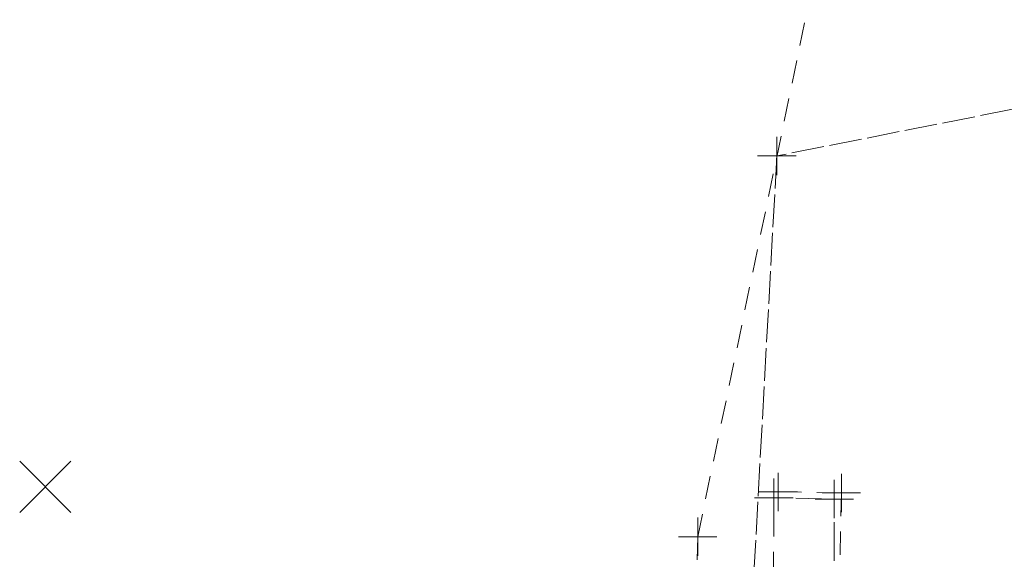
# Model space of a CAD drawing. Extents: x 146022 to 147316, y 438423 to 438809.
# Tile 316 of 322: x 147069 to 147094, y 438649 to 438663. Entities that reach past the tile are written whole.
import ezdxf

# ---------------------------------------------------------------- set-up
doc = ezdxf.new("R2010")
doc.units = 0
doc.header["$MEASUREMENT"] = 0
for name, pattern in [('DGN Style 2', [1.00281, 0.601686, -0.401124]), ('DGN Style 3', [1.403934, 1.00281, -0.401124]), ('fenceex', [0.999998, 0.849998, -0.075, -0.075])]:
    doc.linetypes.add(name, pattern=pattern)
for name, color, linetype, lineweight in [('BR_X_SV_Abut', 230, 'DGN Style 3', 0), ('RD_X_Fence', 230, 'fenceex', 0), ('SV_X_Break_Lines', 4, 'DGN Style 2', 0), ('SV_X_Random_Point (Construction)', 7, 'Continuous', 0), ('SV_X_Top_of_Bank', 97, 'DGN Style 2', 0)]:
    doc.layers.add(name, color=color, linetype=linetype, lineweight=lineweight)
doc.layers.add('SV_X_Shot_Marker (Construction)', color=40, linetype='Continuous', lineweight=0, transparency=0.5)

# ---------------------------------------------------------------- blocks, each defined once
blk = doc.blocks.new('SVPT_3')
at = {"layer": 'SV_X_Shot_Marker (Construction)', "transparency": 33554495}
for p, q in [((0, 0.025), (0, -0.025)), ((-0.025, 0), (0.025, 0))]:
    blk.add_line(p, q, dxfattribs=at)
blk.add_point((0, 0), dxfattribs=at)
blk = doc.blocks.new('SVPT_460')
at = {"layer": 'SV_X_Shot_Marker (Construction)', "transparency": 33554495}
for p, q in [((0, 0.025), (0, -0.025)), ((-0.025, 0), (0.025, 0))]:
    blk.add_line(p, q, dxfattribs=at)
blk.add_point((0, 0), dxfattribs=at)
blk = doc.blocks.new('SVPT_461')
at = {"layer": 'SV_X_Shot_Marker (Construction)', "transparency": 33554495}
for p, q in [((0, 0.025), (0, -0.025)), ((-0.025, 0), (0.025, 0))]:
    blk.add_line(p, q, dxfattribs=at)
blk.add_point((0, 0), dxfattribs=at)
blk = doc.blocks.new('SVPT_465')
at = {"layer": 'SV_X_Shot_Marker (Construction)', "transparency": 33554495}
for p, q in [((0, 0.025), (0, -0.025)), ((-0.025, 0), (0.025, 0))]:
    blk.add_line(p, q, dxfattribs=at)
blk.add_point((0, 0), dxfattribs=at)
blk = doc.blocks.new('SVPT_466')
at = {"layer": 'SV_X_Shot_Marker (Construction)', "transparency": 33554495}
for p, q in [((0, 0.025), (0, -0.025)), ((-0.025, 0), (0.025, 0))]:
    blk.add_line(p, q, dxfattribs=at)
blk.add_point((0, 0), dxfattribs=at)
blk = doc.blocks.new('X_74')
at = {"layer": 'SV_X_Random_Point (Construction)', "color": 7, "linetype": 'Continuous', "lineweight": 0, "transparency": 33554559}
for p, q in [((-0.0333, -0.0334), (0.0333, 0.0334)), ((-0.0333, 0.0334), (0.0333, -0.0334))]:
    blk.add_line(p, q, dxfattribs=at)
blk = doc.blocks.new('SVPT_793')
at = {"layer": 'SV_X_Shot_Marker (Construction)', "transparency": 33554495}
for p, q in [((0, 0.025), (0, -0.025)), ((-0.025, 0), (0.025, 0))]:
    blk.add_line(p, q, dxfattribs=at)
blk.add_point((0, 0), dxfattribs=at)

msp = doc.modelspace()

# ---------------------------------------------------------------- linework, layer by layer
at = {"layer": 'BR_X_SV_Abut'}
msp.add_polyline3d([(147089.714, 438650.261, 1133.435), (147088.145, 438650.293, 1133.424), (147088.12, 438645.807, 1136.79), (147088.121, 438645.503, 1136.807), (147089.703, 438645.846, 1136.787)], close=True, dxfattribs=at)
at = {"layer": 'RD_X_Fence'}
msp.add_polyline3d([(147106.048, 438718.535, 1130.782), (147106.701, 438690.887, 1131.604), (147106.117, 438662.719, 1132.768), (147088.221, 438659.174, 1130.653), (147087.546, 438646.898, 1130.872)], dxfattribs=at)
at = {"layer": 'SV_X_Break_Lines'}
msp.add_line((147086.165, 438649.281, 1130.083), (147086.071, 438645.271, 1131.868), dxfattribs=at)
msp.add_polyline3d([(147088.259, 438650.445, 1130.703), (147089.899, 438650.417, 1131.926), (147089.848, 438647.68, 1133.831), (147090.056, 438645.758, 1133.409), (147092.153, 438645.518, 1134.836), (147093.923, 438645.476, 1135.257), (147093.762, 438643.932, 1135.819), (147092.772, 438642.714, 1135.876)], dxfattribs=at)
at = {"layer": 'SV_X_Top_of_Bank'}
msp.add_polyline3d([(147086.165, 438649.281, 1130.083), (147089.716, 438666.34, 1130.98), (147091.335, 438688.49, 1131.297), (147085.489, 438703.028, 1129.609), (147083.391, 438719.88, 1128.942)], dxfattribs=at)

# ---------------------------------------------------------------- block references
at = {"layer": 'SV_X_Random_Point (Construction)', "color": 7, "linetype": 'Continuous', "lineweight": 0, "transparency": 33554559, "xscale": 20, "yscale": 20, "zscale": 20}
msp.add_blockref('X_74', (147069.209, 438650.578, 1123.922), dxfattribs=at)
at = {"layer": 'SV_X_Shot_Marker (Construction)', "transparency": 33554495, "xscale": 20, "yscale": 20, "zscale": 20}
for name, p in [('SVPT_3', (147088.221, 438659.174, 1130.653)), ('SVPT_461', (147088.145, 438650.293, 1133.424)), ('SVPT_465', (147088.259, 438650.445, 1130.703)), ('SVPT_460', (147089.714, 438650.261, 1133.435)), ('SVPT_466', (147089.899, 438650.417, 1131.926)), ('SVPT_793', (147086.165, 438649.281, 1130.083))]:
    msp.add_blockref(name, p, dxfattribs=at)

doc.saveas('drawing.dxf')
